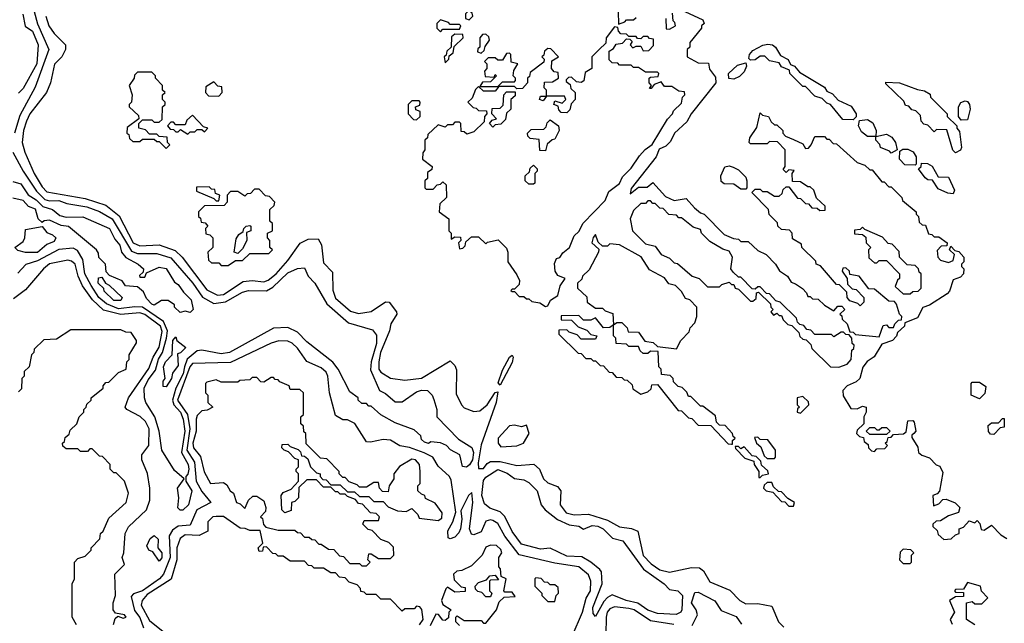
# Model space of a CAD drawing. Extents: x 2737310 to 2869991, y 870230 to 1012730.
# Tile 428 of 479: x 2812051 to 2816179, y 930929 to 933460. Entities that reach past the tile are written whole.
import ezdxf

# ---------------------------------------------------------------- set-up
doc = ezdxf.new("R2010")
doc.units = 0

msp = doc.modelspace()

# ---------------------------------------------------------------- linework, layer by layer
at = {"layer": '0CON02XD'}
for points in [[(2813935, 933460), (2813950, 933475), (2813948.3, 933488.3), (2813940, 933495), (2813941.7, 933508.3), (2813961.7, 933528.3), (2813975, 933530), (2813988.3, 933548.3), (2813965, 933547.5), (2813935, 933530), (2813875, 933526.7), (2813860, 933515), (2813885, 933510), (2813891.7, 933518.3), (2813905, 933520), (2813911.7, 933511.7), (2813928.3, 933508.3), (2813930, 933495), (2813920, 933485), (2813920, 933465), (2813935, 933460)], [(2812111.2, 933495), (2812125, 933442.5), (2812173.3, 933335), (2812115, 933177.5), (2812051.3, 933058.7), (2812029.2, 932985)], [(2812063.6, 933483.6), (2812073, 933433), (2812105, 933412.5), (2812128, 933355), (2812122, 933275), (2812065, 933172.5), (2812045, 933152.5)], [(2812160, 933475), (2812173.3, 933435), (2812195, 933402.5), (2812242.5, 933355), (2812243.3, 933335), (2812226.7, 933305), (2812196.4, 933273.6), (2812180, 933195), (2812162.5, 933155), (2812093.8, 933065), (2812078.8, 933035), (2812066.2, 932995), (2812061.2, 932945), (2812072.5, 932905), (2812112, 932815), (2812145, 932760), (2812165, 932738.8), (2812325, 932710), (2812412.3, 932682.3), (2812467.9, 932637.9), (2812526.7, 932525), (2812555, 932512), (2812636.1, 932516.1), (2812702.3, 932492.3), (2812731.2, 932465), (2812835, 932326.7), (2812880, 932305), (2812905, 932308), (2812987.7, 932362.3), (2813025, 932366.2), (2813075, 932361.2), (2813092.7, 932367.3), (2813126, 932395), (2813175, 932450), (2813227, 932523), (2813260.7, 932539.3), (2813301.7, 932541.7), (2813316.4, 932516.4), (2813325, 932440), (2813361.7, 932401.7), (2813363.6, 932326.4), (2813375, 932292.5), (2813437.7, 932237.7), (2813471.7, 932228.3), (2813525, 932236.7), (2813585, 932277.5), (2813600, 932275), (2813630, 932235), (2813632.5, 932225), (2813607.5, 932185), (2813601.2, 932155), (2813562.9, 932065), (2813556.2, 932025), (2813556.7, 931995), (2813565, 931982.5), (2813605, 931957.5), (2813665, 931948.8), (2813735, 931956.7), (2813855, 932030), (2813875, 932010), (2813881.7, 931991.7), (2813880.7, 931890.7), (2813902.5, 931845), (2813915, 931832.5), (2813955, 931817.5), (2813980.7, 931819.3), (2814011.2, 931845), (2814045, 931897.5), (2814055, 931900), (2814048, 931855), (2813985, 931677.5), (2813972.5, 931602.5), (2813975, 931577.5), (2813995, 931577.5), (2814010.7, 931599.3), (2814025, 931607.5), (2814065, 931607.5), (2814135, 931590), (2814206.4, 931596.4), (2814230, 931575), (2814247.5, 931535), (2814265, 931517.5), (2814305, 931502.5), (2814320, 931485), (2814317.5, 931425), (2814341.7, 931391.7), (2814375, 931383.8), (2814435, 931386), (2814515, 931362), (2814565, 931333.8), (2814616.1, 931326.1), (2814642.5, 931315), (2814665, 931212.5), (2814698.3, 931178.3), (2814735, 931153.3), (2814775, 931143.8), (2814867, 931163), (2814901.7, 931161.7), (2814918.3, 931148.3), (2814945, 931102.5), (2815028.3, 931068.3), (2815070, 931025), (2815095, 931010), (2815145, 931012.5), (2815205, 931000), (2815232.5, 930935), (2815255, 930912.5)], [(2814560, 933495), (2814561.7, 933441.7), (2814588.3, 933451.7), (2814595, 933460), (2814625, 933460), (2814635, 933470)], [(2814840, 933495), (2814915, 933460), (2814920, 933445), (2814910, 933435), (2814910, 933425), (2814860, 933365), (2814860, 933345), (2814850, 933335), (2814850, 933305), (2814895, 933280), (2814938.3, 933278.3), (2814943, 933253), (2814968.8, 933218.8), (2814970, 933195), (2814866.2, 933065), (2814847.5, 933032.5), (2814796.7, 932985), (2814780, 932950), (2814759.7, 932930.3), (2814732, 932918), (2814718.8, 932885), (2814615, 932752.5), (2814610, 932730), (2814645, 932757.5), (2814681.7, 932758.3), (2814705, 932777.5), (2814758.3, 932718.3), (2814795, 932702.5), (2814845, 932710), (2814880.7, 932670.7), (2814905, 932650), (2814920, 932645), (2815005, 932560), (2815043, 932543), (2815065, 932540), (2815075, 932530), (2815105, 932530), (2815145, 932492.5), (2815180, 932475), (2815220, 932435), (2815237, 932407), (2815270, 932385), (2815285, 932360), (2815303, 932353), (2815333, 932333), (2815350, 932315), (2815355, 932300), (2815365, 932300), (2815375, 932290), (2815398.3, 932288.3), (2815425, 932262.5), (2815465, 932240), (2815481.7, 932258.3), (2815498.3, 932258.3), (2815510, 932245), (2815490, 932225), (2815498.3, 932218.3), (2815500, 932205), (2815520, 932185), (2815531.7, 932151.7), (2815545, 932150), (2815555, 932140), (2815655, 932130), (2815671.7, 932178.3), (2815685, 932180), (2815695, 932170), (2815715, 932170), (2815720, 932185), (2815735, 932200), (2815748.3, 932201.7), (2815750, 932215), (2815740, 932225), (2815727.5, 932267.5), (2815718.3, 932278.3), (2815695, 932280), (2815635, 932330), (2815611.7, 932331.7), (2815570, 932385), (2815531.7, 932391.7), (2815530, 932405), (2815515, 932420), (2815501.7, 932418.3), (2815500, 932405), (2815520, 932375), (2815521.7, 932351.7), (2815541.7, 932331.7), (2815558.3, 932328.3), (2815590, 932295), (2815590, 932275), (2815575, 932260), (2815565, 932270), (2815531.7, 932281.7), (2815520, 932295), (2815518.3, 932318.3), (2815488.3, 932348.3), (2815475, 932350), (2815408.3, 932428.3), (2815390, 932435), (2815388.3, 932448.3), (2815330, 932505), (2815328.3, 932518.3), (2815291.7, 932541.7), (2815290, 932565), (2815278.3, 932578.3), (2815245, 932580), (2815230, 932595), (2815228.3, 932608.3), (2815193, 932643), (2815190, 932665), (2815120, 932735), (2815135, 932750), (2815155, 932750), (2815165, 932740), (2815185, 932740), (2815215, 932720), (2815235, 932720), (2815248.3, 932731.7), (2815251.7, 932748.3), (2815265, 932760), (2815275, 932760), (2815311.7, 932711.7), (2815325, 932710), (2815345, 932690), (2815358.3, 932688.3), (2815371.7, 932671.7), (2815395, 932670), (2815405, 932660), (2815428.3, 932661.7), (2815428.3, 932678.3), (2815391.7, 932711.7), (2815380, 932745), (2815365, 932760), (2815355, 932760), (2815325, 932780), (2815291.7, 932781.7), (2815290, 932815), (2815298.3, 932828.3), (2815275, 932830), (2815265, 932820), (2815251.7, 932831.7), (2815260, 932845), (2815260, 932915), (2815228.3, 932948.3), (2815195, 932950), (2815185, 932940), (2815115, 932940), (2815110, 932945), (2815112.5, 932965), (2815141.7, 933008.3), (2815155, 933070), (2815165, 933060), (2815190, 933055), (2815201.7, 933031.7), (2815215, 933020), (2815225, 933020), (2815250, 932995), (2815250, 932985), (2815261.7, 932971.7), (2815295, 932957.5), (2815335, 932940), (2815345, 932920), (2815358.3, 932921.7), (2815370, 932935), (2815385, 932970), (2815425, 932970), (2815435, 932960), (2815445, 932960), (2815461.7, 932941.7), (2815475, 932940), (2815561.7, 932861.7), (2815595, 932850), (2815615, 932830), (2815625, 932830), (2815665, 932780), (2815675, 932780), (2815695, 932760), (2815705, 932760), (2815750, 932715), (2815751.7, 932701.7), (2815810, 932655), (2815810, 932645), (2815820, 932635), (2815821.7, 932611.7), (2815835, 932600), (2815848.3, 932598.3), (2815861.7, 932561.7), (2815875, 932560), (2815885, 932550), (2815905, 932550), (2815940, 932525), (2815938.3, 932511.7), (2815915, 932510), (2815898.3, 932491.7), (2815900, 932465), (2815911.7, 932451.7), (2815945, 932442.5), (2815965, 932450), (2815970, 932475), (2815950, 932495), (2815955, 932510), (2815971.7, 932491.7), (2815988.3, 932488.3), (2816010, 932465), (2816010, 932445), (2816000, 932435), (2816000, 932425), (2816010, 932415), (2816007.5, 932395), (2815995, 932380), (2815965, 932370), (2815948.8, 932321.2), (2815939.3, 932310.7), (2815865, 932263.3), (2815837, 932253), (2815815, 932210), (2815761.7, 932188.3), (2815760, 932175), (2815731.7, 932148.3), (2815727, 932133), (2815710, 932115), (2815665, 932100), (2815633, 932047), (2815603.6, 932026.4), (2815586.4, 932003.6), (2815573.3, 931955), (2815558.3, 931941.7), (2815520, 931925), (2815502.5, 931905), (2815503, 931883), (2815535, 931830), (2815561.7, 931828.3), (2815585, 931840), (2815600, 931835), (2815600, 931815), (2815590, 931795), (2815590, 931765), (2815561.7, 931738.3), (2815560, 931725), (2815571.7, 931711.7), (2815588.3, 931708.3), (2815591.7, 931691.7), (2815608.3, 931678.3), (2815610, 931665), (2815621.7, 931651.7), (2815635, 931650), (2815645, 931660), (2815678.3, 931661.7), (2815690, 931675), (2815680, 931685), (2815688.3, 931691.7), (2815691.7, 931708.3), (2815705, 931710), (2815715, 931720), (2815757, 931723), (2815768.3, 931731.7), (2815775, 931777.5), (2815795, 931780), (2815801.7, 931771.7), (2815807.5, 931735), (2815800, 931725)], [(2814760, 933465), (2814761.7, 933421.7), (2814775, 933420), (2814800, 933435), (2814798.3, 933448.3), (2814790, 933455), (2814788.3, 933488.3)], [(2814255, 932257.5), (2814265, 932260), (2814276.1, 932283.9), (2814307, 932303), (2814316.4, 932343.6), (2814337.5, 932375), (2814307.5, 932387.5), (2814296, 932405), (2814292.5, 932437.5), (2814301.7, 932458.3), (2814315, 932462.5), (2814328, 932482), (2814355.6, 932504.4), (2814376.2, 932553.8), (2814395, 932572.5), (2814413.3, 932606.7), (2814505, 932702.5), (2814520.7, 932739.3), (2814565, 932773.3), (2814578.8, 932801.2), (2814615, 932837.5), (2814650, 932890), (2814673.6, 932916.4), (2814703, 932937), (2814766.4, 933043.6), (2814787.5, 933065), (2814791.7, 933078.3), (2814825, 933110), (2814830, 933135), (2814840, 933145), (2814838.3, 933158.3), (2814815, 933160), (2814785, 933180), (2814755, 933180), (2814740, 933200), (2814711.7, 933188.3), (2814698.3, 933171.7), (2814691.7, 933171.7), (2814700, 933185), (2814690, 933195), (2814690, 933215), (2814695, 933220), (2814728.3, 933221.7), (2814730, 933235), (2814725, 933240), (2814675, 933240), (2814645, 933260), (2814625, 933260), (2814615, 933270), (2814565, 933270), (2814558.3, 933278.3), (2814535, 933280), (2814521.7, 933291.7), (2814521.7, 933328.3), (2814540, 933340), (2814551.7, 933358.3), (2814578.3, 933361.7), (2814595, 933380), (2814608.3, 933378.3), (2814618.3, 933368.3), (2814610, 933355), (2814621.7, 933341.7), (2814635, 933350), (2814655, 933350), (2814665, 933330), (2814688.3, 933331.7), (2814708.3, 933351.7), (2814708.3, 933378.3), (2814691.7, 933381.7), (2814685, 933390), (2814665, 933390), (2814655, 933380), (2814641.7, 933381.7), (2814635, 933390), (2814605, 933390), (2814595, 933400), (2814571.7, 933401.7), (2814561.7, 933411.7), (2814558.3, 933428.3), (2814545, 933430), (2814510, 933385), (2814508.3, 933361.7), (2814480, 933335), (2814450, 933305), (2814450, 933255), (2814421.7, 933238.3), (2814416.4, 933203.6), (2814405, 933197.5), (2814385, 933200), (2814365, 933220), (2814351.7, 933218.3), (2814341.7, 933208.3), (2814341.7, 933201.7), (2814358.3, 933188.3), (2814361.7, 933171.7), (2814380, 933155), (2814380, 933125), (2814362.5, 933107.5), (2814357, 933083), (2814345, 933070), (2814321.7, 933071.7), (2814311.7, 933081.7), (2814308.3, 933098.3), (2814290, 933105), (2814295, 933120), (2814325, 933110), (2814340, 933125), (2814335, 933140), (2814260, 933140), (2814245, 933120), (2814230, 933125), (2814235, 933140), (2814260, 933140), (2814260, 933165), (2814250, 933175), (2814251.7, 933198.3), (2814285, 933200), (2814310, 933215), (2814308.3, 933238.3), (2814291.7, 933241.7), (2814280, 933255), (2814281.7, 933288.3), (2814310, 933305), (2814278.3, 933338.3), (2814265, 933340), (2814251.7, 933328.3), (2814248.3, 933311.7), (2814240, 933305), (2814250, 933295), (2814248.3, 933281.7), (2814191.7, 933238.3), (2814188.3, 933221.7), (2814180, 933215), (2814180, 933195), (2814158.3, 933171.7), (2814135, 933170), (2814125, 933180), (2814060, 933180), (2814045, 933160), (2813995, 933160), (2813975, 933180), (2813961.7, 933168.3), (2813948.3, 933131.7), (2813930, 933115), (2813951.7, 933091.7), (2813965, 933090), (2813975, 933080), (2814008.3, 933078.3), (2814010, 933065), (2814000, 933055), (2813998.3, 933031.7), (2813955, 932990), (2813925, 932980), (2813915, 932990), (2813901.7, 932991.7), (2813900, 933025), (2813895, 933030), (2813875, 933030), (2813865, 933020), (2813845, 933020), (2813835, 933010), (2813805, 933020), (2813761.7, 932978.3), (2813760, 932965), (2813750, 932955), (2813750, 932915), (2813741.7, 932901.7), (2813740, 932875), (2813780, 932845), (2813778.3, 932831.7), (2813760, 932820), (2813760, 932795), (2813750, 932785), (2813750, 932755), (2813755, 932750), (2813785, 932750), (2813801.7, 932768.3), (2813815, 932770), (2813825, 932780), (2813838.3, 932768.3), (2813840, 932715), (2813811.7, 932688.3), (2813810, 932655), (2813850, 932625), (2813850, 932575), (2813860, 932565), (2813860, 932540), (2813875, 932550), (2813898.3, 932548.3), (2813900, 932535), (2813890, 932525), (2813895, 932500), (2813908.3, 932501.7), (2813918.3, 932511.7), (2813921.7, 932528.3), (2813945, 932550), (2813975, 932550), (2814005, 932520), (2814012.5, 932527.5), (2814057.5, 932537.5), (2814091.7, 932501.7), (2814097.5, 932485), (2814097.5, 932445), (2814135, 932390), (2814146.4, 932366.4), (2814145, 932350), (2814125, 932330), (2814115, 932330), (2814110, 932325), (2814115, 932320), (2814125, 932320), (2814145, 932300), (2814165, 932300), (2814175, 932290), (2814185, 932290), (2814198.3, 932278.3), (2814232.3, 932272.3), (2814255, 932257.5)], [(2813815, 933410), (2813825, 933420), (2813895, 933420), (2813900, 933435), (2813895, 933440), (2813855, 933440), (2813848.3, 933448.3), (2813815, 933460), (2813800, 933445), (2813800, 933425), (2813815, 933410)], [(2813835, 933280), (2813850, 933295), (2813851.7, 933308.3), (2813868.3, 933321.7), (2813871.7, 933348.3), (2813910, 933385), (2813908.3, 933398.3), (2813875, 933400), (2813861.7, 933388.3), (2813860, 933345), (2813841.7, 933328.3), (2813838.3, 933311.7), (2813830, 933305), (2813835, 933280)], [(2813985, 933320), (2813998.3, 933331.7), (2814001.7, 933348.3), (2814020, 933375), (2814018.3, 933388.3), (2814005, 933400), (2813991.7, 933398.3), (2813980, 933385), (2813980, 933345), (2813971.7, 933338.3), (2813970, 933325), (2813985, 933320)], [(2815545, 933040), (2815501.7, 933041.7), (2815450, 933105), (2815435, 933110), (2815415, 933130), (2815385, 933140), (2815345, 933180), (2815335, 933180), (2815280, 933235), (2815278.3, 933248.3), (2815245, 933262.5), (2815235, 933280), (2815195, 933287.5), (2815175, 933307.5), (2815155, 933307.5), (2815135, 933292.5), (2815115, 933290), (2815108.3, 933298.3), (2815111.2, 933315), (2815125, 933331.2), (2815167, 933353), (2815188.3, 933358.3), (2815207.5, 933355), (2815220, 933345), (2815240.7, 933310.7), (2815273, 933293), (2815282.5, 933272.5), (2815300, 933265), (2815320, 933240), (2815425, 933177.5), (2815435, 933160), (2815459.3, 933149.3), (2815483, 933123), (2815537.7, 933097.7), (2815557.5, 933065), (2815557.5, 933052.5), (2815545, 933040)], [(2814055, 933180), (2814075, 933200), (2814125, 933200), (2814130, 933205), (2814130, 933215), (2814120, 933225), (2814122.5, 933247.5), (2814140, 933275), (2814111.7, 933281.7), (2814110, 933315), (2814105, 933320), (2814091.7, 933318.3), (2814075, 933290), (2814055, 933290), (2814045, 933300), (2814015, 933300), (2814000, 933285), (2814010, 933275), (2814010, 933255), (2814000, 933245), (2814001.7, 933221.7), (2814040, 933220), (2814045, 933230), (2814050, 933225), (2814025, 933200), (2813991.7, 933198.3), (2813980, 933180), (2814055, 933180)], [(2815045, 933211.2), (2815023.6, 933213.6), (2815023.3, 933235), (2815060.3, 933269.7), (2815095, 933280), (2815097.5, 933265), (2815088.8, 933241.2), (2815068.3, 933221.7), (2815045, 933211.2)], [(2812665, 932920), (2812680, 932935), (2812670, 932945), (2812668.3, 932968.3), (2812635, 932970), (2812625, 932980), (2812595, 932980), (2812578.3, 932998.3), (2812550, 933005), (2812550, 933025), (2812565, 933040), (2812605, 933040), (2812615, 933030), (2812635, 933030), (2812648.3, 933041.7), (2812650, 933095), (2812660, 933105), (2812660, 933115), (2812650, 933125), (2812650, 933145), (2812660, 933155), (2812650, 933165), (2812650, 933185), (2812620, 933215), (2812620, 933225), (2812605, 933240), (2812545, 933240), (2812531.7, 933228.3), (2812530, 933215), (2812510, 933185), (2812522.5, 933145), (2812520, 933115), (2812510, 933105), (2812510, 933095), (2812548.3, 933058.3), (2812550, 933045), (2812501.7, 933008.3), (2812500, 932985), (2812508.3, 932978.3), (2812511.7, 932961.7), (2812525, 932950), (2812555, 932950), (2812565, 932960), (2812615, 932960), (2812625, 932950), (2812635, 932950), (2812665, 932920)], [(2812885, 933140), (2812900, 933155), (2812898.3, 933178.3), (2812881.7, 933181.7), (2812865, 933200), (2812831.7, 933178.3), (2812830, 933155), (2812841.7, 933141.7), (2812885, 933140)], [(2815975, 932902.5), (2815963, 932913), (2815938.3, 932998.3), (2815895, 933000), (2815885, 932990), (2815858.3, 933018.3), (2815841.7, 933021.7), (2815830, 933035), (2815828.3, 933058.3), (2815808.3, 933078.3), (2815791.7, 933081.7), (2815778.3, 933098.3), (2815765, 933100), (2815758.3, 933118.3), (2815681.7, 933191.7), (2815681.7, 933198.3), (2815740, 933195), (2815815, 933167.5), (2815845, 933162.5), (2815868.3, 933148.3), (2815870, 933135), (2815940, 933065), (2815940, 933055), (2815980, 933015), (2815980, 933005), (2815991.7, 932991.7), (2816000, 932925), (2815995, 932912.5), (2815975, 932902.5)], [(2814035, 933010), (2814020, 933025), (2814031.7, 933038.3), (2814050, 933045), (2814030, 933065), (2814031.7, 933088.3), (2814065, 933090), (2814078.3, 933101.7), (2814080, 933145), (2814091.7, 933158.3), (2814128.3, 933158.3), (2814128.3, 933141.7), (2814110, 933125), (2814110, 933085), (2814091.7, 933068.3), (2814088.3, 933041.7), (2814068.3, 933021.7), (2814045, 933020), (2814035, 933010)], [(2813715, 933040), (2813730, 933055), (2813730, 933075), (2813711.7, 933081.7), (2813710, 933095), (2813728.3, 933101.7), (2813730, 933115), (2813725, 933120), (2813695, 933120), (2813680, 933105), (2813680, 933065), (2813701.7, 933041.7), (2813715, 933040)], [(2815998.3, 933038.3), (2815987.5, 933055), (2815987.5, 933095), (2815997, 933113), (2816015, 933120), (2816025, 933117.5), (2816033.3, 933105), (2816036.7, 933085), (2816025, 933040), (2815998.3, 933038.3)], [(2812755, 932980), (2812765, 932990), (2812785, 932990), (2812795, 933000), (2812815, 933000), (2812825, 932990), (2812840, 933005), (2812821.7, 933011.7), (2812775, 933060), (2812751.7, 933038.3), (2812745, 933020), (2812705, 933020), (2812695, 933030), (2812685, 933030), (2812670, 933015), (2812681.7, 933001.7), (2812695, 933000), (2812705, 932990), (2812715, 932990), (2812725, 933000), (2812755, 932980)], [(2814255, 932910), (2814231.7, 932911.7), (2814228.3, 932958.3), (2814191.7, 932961.7), (2814181.7, 932971.7), (2814180, 932985), (2814195, 933000), (2814248.3, 933001.7), (2814258.3, 933011.7), (2814261.7, 933028.3), (2814275, 933040), (2814310, 933015), (2814312.5, 932995), (2814295, 932960), (2814283, 932957), (2814261.7, 932938.3), (2814255, 932910)], [(2815705, 932900), (2815698.3, 932908.3), (2815660, 932925), (2815657, 932937), (2815640, 932955), (2815640, 932970), (2815605, 932970), (2815580.7, 932990.7), (2815567.5, 933015), (2815572.5, 933037.5), (2815605, 933041.2), (2815627.7, 933027.7), (2815642.5, 932995), (2815640, 932970), (2815685, 932980), (2815707.7, 932967.7), (2815722.5, 932945), (2815730, 932915), (2815705, 932900)], [(2812022, 932905), (2812064.5, 932824.5), (2812121.7, 932741.7), (2812156.6, 932706.6), (2812175, 932700), (2812215, 932701.4), (2812248.8, 932688.8), (2812332.5, 932675), (2812385, 932655.8), (2812438.8, 932625), (2812519.1, 932489.1), (2812545, 932479.2), (2812625, 932479.2), (2812685, 932462), (2812776, 932355), (2812816.8, 932296.8), (2812865, 932270), (2812913, 932277), (2812985, 932318), (2813010, 932325), (2813085, 932323.8), (2813111.7, 932338.3), (2813175, 932398.8), (2813215, 932417.5), (2813245, 932420), (2813260, 932385), (2813287.5, 932355), (2813338.3, 932268.3), (2813429.3, 932189.3), (2813529.3, 932159.3), (2813547, 932137), (2813547.3, 932102.7), (2813524.2, 932025.8), (2813522.1, 931992.1), (2813560, 931905), (2813585, 931892.5), (2813625, 931857.5), (2813655, 931857.5), (2813715, 931900), (2813735, 931906.7), (2813760, 931905), (2813780, 931885), (2813787, 931867), (2813800, 931825), (2813800, 931795), (2813890.7, 931700.7), (2813946.7, 931666.7), (2813953.8, 931645), (2813948.6, 931615), (2813936.8, 931593.2), (2813923.8, 931583.8), (2813906.7, 931586.7), (2813895.9, 931635.9), (2813857, 931657), (2813840, 931675), (2813815, 931686.2), (2813775, 931690), (2813765, 931682.5), (2813748.3, 931688.3), (2813735, 931700), (2813732.5, 931715), (2813705, 931740), (2813625, 931770), (2813565, 931802.5), (2813525, 931840), (2813515, 931840), (2813505, 931850), (2813485, 931850), (2813470, 931865), (2813470, 931875), (2813435, 931900), (2813386.7, 931995), (2813363.9, 932023.9), (2813255, 932110), (2813215, 932150), (2813175, 932168.8), (2813115, 932166.7), (2812930, 932065), (2812895, 932058.8), (2812815, 932073.8), (2812795, 932071.2), (2812753.1, 932036.9), (2812741.8, 932005), (2812735.5, 931975), (2812705.6, 931915), (2812691.5, 931865), (2812696.9, 931845), (2812724.4, 931815), (2812736.7, 931785), (2812742.9, 931735), (2812729.4, 931645), (2812757.5, 931595), (2812760, 931575), (2812755.8, 931554.2), (2812747.5, 931545), (2812747.5, 931525), (2812772.5, 931485), (2812758.8, 931425), (2812735, 931403.3), (2812723, 931403)], [(2815805, 932850), (2815761.7, 932851.7), (2815740, 932875), (2815741.7, 932908.3), (2815753, 932917), (2815775, 932917.5), (2815796.4, 932906.4), (2815810, 932885), (2815810, 932855), (2815805, 932850)], [(2814205, 932770), (2814185, 932770), (2814170, 932785), (2814170, 932805), (2814188.3, 932821.7), (2814191.7, 932838.3), (2814205, 932850), (2814220, 932835), (2814220, 932825), (2814210, 932815), (2814210, 932775), (2814205, 932770)], [(2815095, 932750), (2815075, 932750), (2815045, 932770), (2815005, 932772.5), (2814991.7, 932781.7), (2814990, 932805), (2815007, 932843), (2815025, 932847.5), (2815041.7, 932841.7), (2815065, 932830), (2815095, 932800), (2815100, 932785), (2815100, 932755), (2815095, 932750)], [(2815965, 932730), (2815943, 932733), (2815901.7, 932751.7), (2815877.5, 932787.5), (2815858.3, 932788.3), (2815847, 932797), (2815820, 932835), (2815830, 932845), (2815831.7, 932858.3), (2815857, 932857), (2815876.4, 932846.4), (2815901.7, 932801.7), (2815945, 932800), (2815970, 932745), (2815965, 932730)], [(2812021.7, 932781.7), (2812055, 932772.5), (2812086.2, 932726.2), (2812120, 932705), (2812147.5, 932677.5), (2812187.5, 932665), (2812219.3, 932639.3), (2812245, 932632.5), (2812315, 932633.3), (2812427.5, 932585), (2812449.3, 932539.3), (2812470, 932515), (2812477.5, 932485), (2812495, 932462.5), (2812547.5, 932435), (2812570, 932415), (2812568.3, 932401.7), (2812553, 932387), (2812555, 932380), (2812575, 932380), (2812581.7, 932398.3), (2812635, 932422.5), (2812665, 932417.5), (2812700, 932360), (2812715, 932350), (2812737, 932317), (2812770, 932285), (2812777.5, 932245), (2812765, 932232.5)], [(2812885, 932700), (2812890, 932725), (2812871.7, 932731.7), (2812868.3, 932748.3), (2812855, 932750), (2812845, 932760), (2812791.7, 932758.3), (2812791.7, 932741.7), (2812865, 932710), (2812875, 932700), (2812885, 932700)], [(2812925, 932430), (2812955, 932450), (2812985, 932450), (2813015, 932480), (2813095, 932480), (2813110, 932495), (2813100, 932505), (2813100, 932535), (2813090, 932545), (2813090, 932565), (2813110, 932575), (2813110, 932605), (2813100, 932615), (2813100, 932665), (2813118.3, 932681.7), (2813120, 932695), (2813098.3, 932718.3), (2813081.7, 932721.7), (2813055, 932750), (2813035, 932750), (2813018.3, 932731.7), (2813005, 932730), (2812995, 932720), (2812965, 932740), (2812935, 932740), (2812920, 932725), (2812920, 932695), (2812908.3, 932681.7), (2812825, 932680), (2812800, 932655), (2812800, 932635), (2812808.3, 932628.3), (2812811.7, 932611.7), (2812828.3, 932608.3), (2812840, 932595), (2812830, 932585), (2812831.7, 932561.7), (2812848.3, 932558.3), (2812860, 932545), (2812860, 932505), (2812840, 932485), (2812841.7, 932451.7), (2812855, 932440), (2812885, 932440), (2812895, 932430), (2812925, 932430)], [(2812765, 932232.5), (2812745, 932237.5), (2812723, 932233), (2812700, 932255), (2812700, 932265), (2812673, 932283), (2812645, 932282.5), (2812615, 932262.5), (2812605, 932266.7), (2812581.7, 932291.7), (2812569.3, 932319.3), (2812545, 932340), (2812493.8, 932343.8), (2812480, 932365), (2812427, 932387), (2812413, 932403), (2812410, 932435), (2812383, 932463), (2812381.7, 932481.7), (2812372.5, 932495), (2812255, 932593.3), (2812225, 932596.7), (2812175, 932620), (2812153, 932617), (2812145, 932610), (2812127.5, 932625), (2812116.4, 932666.4), (2812087.5, 932677.5), (2812065, 932702.5), (2812021.7, 932711.7)], [(2815485, 932002.5), (2815520, 932015), (2815537.5, 932035), (2815540, 932075), (2815548.3, 932081.7), (2815550, 932095), (2815541.7, 932101.7), (2815540, 932125), (2815528.3, 932138.3), (2815515, 932140), (2815505, 932150), (2815495, 932150), (2815465, 932130), (2815455, 932140), (2815385, 932140), (2815368.3, 932158.3), (2815351.7, 932161.7), (2815338.3, 932178.3), (2815321.7, 932181.7), (2815311.7, 932191.7), (2815308.3, 932208.3), (2815240, 932275), (2815221.7, 932281.7), (2815195, 932310), (2815181.7, 932311.7), (2815155, 932340), (2815145, 932340), (2815135, 932330), (2815121.7, 932331.7), (2815075, 932380), (2815065, 932380), (2815041.7, 932401.7), (2815032.5, 932415), (2815040, 932465), (2815025, 932490), (2814998.3, 932498.3), (2814945, 932530), (2814910, 932565), (2814905, 932580), (2814875, 932590), (2814825, 932630), (2814815, 932630), (2814805, 932640), (2814773, 932643), (2814748.3, 932668.3), (2814735, 932670), (2814715, 932690), (2814705, 932690), (2814695, 932700), (2814685, 932700), (2814675, 932690), (2814655, 932690), (2814625, 932660), (2814610, 932625), (2814620, 932575), (2814675, 932520), (2814715, 932510), (2814740, 932475), (2814775, 932460), (2814795, 932440), (2814808.3, 932438.3), (2814870, 932385), (2814900, 932375), (2814935, 932340), (2814985, 932340), (2814995, 932350), (2815025, 932360), (2815035, 932350), (2815045, 932350), (2815050, 932335), (2815065, 932330), (2815115, 932280), (2815125, 932280), (2815138.3, 932291.7), (2815140, 932315), (2815148.3, 932318.3), (2815198.3, 932268.3), (2815200, 932255), (2815210, 932245), (2815200, 932235), (2815211.7, 932221.7), (2815225, 932230), (2815235, 932220), (2815245, 932220), (2815251.7, 932201.7), (2815271.7, 932181.7), (2815288.3, 932178.3), (2815318.3, 932148.3), (2815321.7, 932131.7), (2815335, 932120), (2815348.3, 932118.3), (2815368.3, 932098.3), (2815371.7, 932081.7), (2815450, 932005), (2815485, 932002.5)], [(2812965, 932480), (2812950, 932485), (2812958.3, 932541.7), (2812970, 932560), (2812988.3, 932571.7), (2812990, 932585), (2813000, 932595), (2813015, 932597.5), (2813020, 932595), (2813020, 932575), (2813001.7, 932568.3), (2813002.5, 932535), (2812985, 932500), (2812965, 932480)], [(2812125, 932483.8), (2812075, 932483.8), (2812043, 932493), (2812030, 932505), (2812065, 932530), (2812072.5, 932545), (2812075, 932580), (2812145, 932592.5), (2812165, 932567.5), (2812188.3, 932558.3), (2812202.5, 932545), (2812195, 932530), (2812165, 932517.5), (2812125, 932483.8)], [(2814805, 932080), (2814822.5, 932115), (2814858.3, 932151.7), (2814861.7, 932168.3), (2814881.7, 932188.3), (2814890, 932215), (2814890, 932255), (2814860, 932285), (2814841.7, 932291.7), (2814825, 932320), (2814800, 932345), (2814773, 932353), (2814755, 932377.5), (2814691.7, 932411.7), (2814656, 932466), (2814565, 932516.7), (2814525, 932520), (2814515, 932510), (2814495, 932510), (2814476.7, 932526.7), (2814465, 932560), (2814455, 932547.5), (2814450, 932525), (2814478.3, 932498.3), (2814477.5, 932485), (2814438.3, 932411.7), (2814410, 932385), (2814408.3, 932371.7), (2814390, 932355), (2814390, 932335), (2814428.3, 932298.3), (2814430, 932275), (2814465, 932250), (2814495, 932250), (2814505, 932240), (2814538.3, 932228.3), (2814540, 932180), (2814555, 932190), (2814575, 932190), (2814598.3, 932168.3), (2814601.7, 932151.7), (2814645, 932150), (2814672.5, 932112.5), (2814707, 932107), (2814725, 932090), (2814805, 932080)], [(2815785, 932310), (2815795, 932320), (2815818.3, 932321.7), (2815830, 932335), (2815830, 932395), (2815821.7, 932401.7), (2815820, 932415), (2815805, 932430), (2815771.7, 932431.7), (2815740, 932465), (2815738.3, 932488.3), (2815708.3, 932518.3), (2815691.7, 932521.7), (2815668.3, 932548.3), (2815595, 932580), (2815585, 932590), (2815575, 932580), (2815551.7, 932578.3), (2815551.7, 932561.7), (2815585, 932560), (2815598.3, 932548.3), (2815600, 932525), (2815620, 932505), (2815610, 932495), (2815611.7, 932461.7), (2815635, 932440), (2815645, 932440), (2815655, 932450), (2815685, 932450), (2815740, 932395), (2815740, 932375), (2815731.7, 932368.3), (2815721.7, 932341.7), (2815755, 932310), (2815785, 932310)], [(2812723, 931403), (2812713.6, 931413.6), (2812717.5, 931455), (2812712.5, 931495), (2812740, 931535), (2812699.7, 931569.7), (2812646.2, 931655), (2812635.8, 931735), (2812617.5, 931795), (2812579.2, 931855), (2812574.2, 931875), (2812573.1, 931915), (2812589.8, 931950.2), (2812619.4, 931990.6), (2812633, 932037), (2812650, 932065), (2812665.6, 932125), (2812670, 932155), (2812654.3, 932195), (2812565, 932254.4), (2812533.4, 932256.6), (2812465, 932247.5), (2812415, 932268.6), (2812382.9, 932295), (2812350, 932345), (2812324.3, 932395), (2812316, 932455), (2812292.7, 932492.7), (2812275, 932502), (2812215, 932496), (2812125, 932449.2), (2812076.4, 932433.6), (2812043, 932397)], [(2812443.9, 930923.9), (2812451.2, 930948.8), (2812461.7, 930958.3), (2812485, 930950), (2812497.5, 930955), (2812490, 930965), (2812451.7, 930971.7), (2812442.5, 930985), (2812442.5, 931015), (2812452.5, 931045), (2812450, 931135), (2812490, 931175), (2812480, 931205), (2812487.5, 931225), (2812492.5, 931305), (2812507, 931333), (2812582.5, 931405), (2812596.7, 931445), (2812596.7, 931495), (2812586.4, 931556.4), (2812562.5, 931615), (2812562.5, 931635), (2812592.5, 931675), (2812593.3, 931745), (2812577.5, 931775), (2812556.4, 931796.4), (2812500, 931825), (2812492.5, 931835), (2812507.5, 931875), (2812592.7, 931997.3), (2812610, 932045), (2812635, 932087.5), (2812647.6, 932152.4), (2812640.8, 932175), (2812575, 932224), (2812555, 932230.8), (2812474.2, 932224.2), (2812402.7, 932242.7), (2812355.6, 932285.6), (2812314.2, 932344.2), (2812296, 932385), (2812283.3, 932435), (2812268.3, 932448.3), (2812252.5, 932452.5), (2812175, 932436.2), (2812150, 932415), (2812075, 932327.5), (2812025, 932290)], [(2812475, 932282.5), (2812445, 932283.3), (2812405, 932322.5), (2812403, 932333), (2812380, 932355), (2812381.7, 932378.3), (2812395, 932380), (2812410, 932355), (2812426.4, 932346.4), (2812480, 932295), (2812475, 932282.5)], [(2815040, 931680), (2815040, 931695), (2815050, 931705), (2815041.7, 931711.7), (2815040, 931725), (2815008.3, 931758.3), (2814985, 931760), (2814971.7, 931771.7), (2814968.3, 931798.3), (2814915, 931840), (2814905, 931840), (2814865, 931880), (2814855, 931880), (2814848.3, 931898.3), (2814828.3, 931918.3), (2814811.7, 931921.7), (2814791.7, 931941.7), (2814790, 931955), (2814778.3, 931968.3), (2814741.7, 931971.7), (2814740, 931995), (2814730, 932005), (2814728.3, 932068.3), (2814695, 932070), (2814685, 932060), (2814665, 932060), (2814651.7, 932071.7), (2814645, 932090), (2814605, 932090), (2814595, 932100), (2814551.7, 932101.7), (2814550, 932125), (2814540, 932135), (2814540, 932180), (2814525, 932170), (2814498.3, 932168.3), (2814465, 932210), (2814445, 932200), (2814415, 932200), (2814395, 932220), (2814321.7, 932218.3), (2814321.7, 932201.7), (2814365, 932200), (2814391.7, 932171.7), (2814428.3, 932158.3), (2814445, 932140), (2814470, 932135), (2814465, 932120), (2814405, 932120), (2814388.3, 932138.3), (2814355, 932150), (2814345, 932160), (2814311.7, 932158.3), (2814311.7, 932141.7), (2814391.7, 932061.7), (2814405, 932060), (2814425, 932040), (2814445, 932040), (2814455, 932030), (2814465, 932030), (2814485, 932010), (2814498.3, 932008.3), (2814521.7, 931981.7), (2814535, 931980), (2814551.7, 931961.7), (2814575, 931960), (2814585, 931950), (2814598.3, 931948.3), (2814618.3, 931928.3), (2814621.7, 931911.7), (2814655, 931890), (2814685, 931900), (2814698.3, 931911.7), (2814701.7, 931928.3), (2814725, 931930), (2814811.7, 931821.7), (2814825, 931820), (2814855, 931790), (2814868.3, 931788.3), (2814895, 931760), (2814948.3, 931758.3), (2815021.7, 931681.7), (2815035, 931680), (2815040, 931680)], [(2812288.3, 930921.7), (2812270, 930955), (2812270, 931095), (2812280, 931115), (2812280, 931185), (2812295, 931200), (2812325, 931210), (2812350, 931235), (2812350, 931245), (2812387, 931283), (2812390, 931305), (2812400, 931315), (2812425, 931370), (2812497.5, 931435), (2812507.5, 931475), (2812490, 931525), (2812455, 931560), (2812445, 931560), (2812430, 931575), (2812430, 931595), (2812398.3, 931628.3), (2812385, 931630), (2812355, 931660), (2812345, 931660), (2812335, 931650), (2812305, 931650), (2812295, 931660), (2812245, 931660), (2812231.7, 931671.7), (2812230, 931685), (2812238.3, 931691.7), (2812241.7, 931708.3), (2812258.3, 931721.7), (2812261.7, 931738.3), (2812290, 931765), (2812300, 931795), (2812320, 931815), (2812320, 931825), (2812330, 931835), (2812331.7, 931848.3), (2812350, 931865), (2812350, 931875), (2812400, 931915), (2812400, 931925), (2812411.7, 931938.3), (2812425, 931940), (2812465, 931980), (2812497.5, 931995), (2812500, 932025), (2812510, 932035), (2812510, 932055), (2812540, 932105), (2812540, 932115), (2812518.3, 932148.3), (2812495, 932150), (2812475, 932160), (2812265, 932160), (2812205, 932120), (2812151.7, 932118.3), (2812111.7, 932078.3), (2812110, 932065), (2812100, 932055), (2812090, 932005), (2812070, 931985), (2812070, 931965), (2812060, 931955), (2812058.3, 931911.7), (2812045, 931900)], [(2814367.5, 930875), (2814411.2, 930975), (2814426, 931034), (2814443.8, 931065), (2814446, 931105), (2814435, 931132.5), (2814395, 931166.2), (2814295, 931181.2), (2814145, 931216.2), (2814084.2, 931294.2), (2814055, 931346.7), (2814035, 931360), (2814025, 931363.3), (2814005, 931357.5), (2813985, 931312.5), (2813955, 931300), (2813945, 931302.5), (2813936.7, 931325), (2813951.2, 931435), (2813947, 931477), (2813932.5, 931465), (2813900, 931400), (2813904, 931365), (2813899.2, 931325), (2813891.3, 931308.7), (2813875, 931290), (2813855, 931282.5), (2813846.7, 931286.7), (2813846.4, 931316.4), (2813867.5, 931355), (2813880, 931395), (2813859.3, 931529.3), (2813852.5, 931545), (2813805, 931587.5), (2813783.3, 931625), (2813746.4, 931643.6), (2813685, 931666.2), (2813645, 931672.5), (2813605, 931697.5), (2813575, 931700), (2813521.7, 931688.3), (2813505, 931690), (2813456.4, 931766.4), (2813425, 931782.5), (2813405, 931782.5), (2813375, 931800), (2813350, 931895), (2813343.3, 931965), (2813335, 931982.5), (2813315, 932000), (2813255, 932026.7), (2813215, 932082.5), (2813193.6, 932103.6), (2813175, 932112.5), (2813137, 932113), (2813105, 932103.3), (2812935, 932022), (2812775, 932018.8), (2812764.3, 932005), (2812712.2, 931865), (2812754.5, 931804.5), (2812763.5, 931745), (2812751.1, 931655), (2812784.3, 931605), (2812790, 931525), (2812815, 931481.2), (2812852.5, 931435), (2812793.3, 931405), (2812765, 931340), (2812715, 931336), (2812690.8, 931319.2), (2812678, 931295), (2812681.9, 931205), (2812654, 931135), (2812636.2, 931115), (2812565, 931064.3), (2812528.3, 931051.7), (2812518.3, 931041.7), (2812532.7, 930982.7), (2812555, 930953.3), (2812570, 930910)], [(2812665, 931920), (2812652.5, 931922.5), (2812652.5, 931945), (2812660, 931955), (2812653.8, 932005), (2812662.5, 932025), (2812690, 932055), (2812693.3, 932115), (2812705, 932130), (2812710, 932115), (2812747.5, 932085), (2812725, 932062.5), (2812711.7, 932058.3), (2812715, 932010), (2812691.7, 931978.3), (2812687.5, 931955), (2812665, 931920)], [(2814065, 931927.5), (2814057.5, 931937.5), (2814075, 931990), (2814104.5, 932045.5), (2814115, 932053.3), (2814120, 932045), (2814115, 932022.5), (2814065, 931927.5)], [(2813505, 931170), (2813520, 931185), (2813510, 931195), (2813515, 931220), (2813525, 931220), (2813555, 931200), (2813605, 931200), (2813620, 931215), (2813618.3, 931248.3), (2813598.3, 931268.3), (2813565, 931280), (2813528.3, 931318.3), (2813511.7, 931321.7), (2813490, 931345), (2813495, 931360), (2813555, 931360), (2813560, 931375), (2813545, 931390), (2813521.7, 931391.7), (2813488.3, 931428.3), (2813471.7, 931431.7), (2813458.3, 931448.3), (2813425, 931460), (2813415, 931470), (2813395, 931470), (2813385, 931480), (2813375, 931480), (2813355, 931500), (2813325, 931500), (2813295, 931530), (2813255, 931530), (2813221.7, 931498.3), (2813220, 931455), (2813205, 931440), (2813190, 931435), (2813188.3, 931401.7), (2813161.7, 931391.7), (2813150, 931405), (2813147.5, 931465), (2813155, 931476.7), (2813189.3, 931490.7), (2813220, 931525), (2813220, 931555), (2813210, 931565), (2813210, 931575), (2813220, 931585), (2813220, 931615), (2813205, 931620), (2813178.3, 931648.3), (2813160, 931655), (2813150, 931665), (2813151.7, 931678.3), (2813175, 931680), (2813185, 931670), (2813218.3, 931658.3), (2813228.3, 931648.3), (2813231.7, 931631.7), (2813245, 931630), (2813258.3, 931618.3), (2813270, 931585), (2813295, 931560), (2813310, 931555), (2813310, 931545), (2813321.7, 931531.7), (2813335, 931530), (2813355, 931510), (2813395, 931510), (2813425, 931480), (2813455, 931480), (2813475, 931460), (2813515, 931460), (2813535, 931440), (2813575, 931440), (2813595, 931417.5), (2813635, 931400), (2813671.7, 931398.3), (2813695, 931410), (2813720, 931385), (2813725, 931370), (2813805, 931360), (2813820.7, 931369.3), (2813821.7, 931391.7), (2813793, 931433), (2813751.7, 931451.7), (2813750, 931465), (2813735, 931470), (2813720, 931485), (2813720, 931505), (2813730, 931515), (2813730, 931565), (2813727.5, 931595), (2813710, 931615), (2813695, 931617.5), (2813643.6, 931586.4), (2813620, 931555), (2813620, 931535), (2813600, 931505), (2813595, 931480), (2813571.7, 931481.7), (2813560, 931495), (2813555, 931520), (2813535, 931520), (2813505, 931500), (2813475, 931500), (2813465, 931510), (2813431.7, 931521.7), (2813415, 931540), (2813405, 931540), (2813390, 931555), (2813390, 931565), (2813338.3, 931618.3), (2813311.7, 931621.7), (2813251.7, 931681.7), (2813250, 931725), (2813241.7, 931731.7), (2813240, 931755), (2813230, 931765), (2813230, 931795), (2813240, 931805), (2813240, 931895), (2813225, 931910), (2813185, 931910), (2813180, 931925), (2813141.7, 931941.7), (2813135, 931950), (2813121.7, 931951.7), (2813115, 931960), (2813105, 931960), (2813075, 931940), (2813061.7, 931941.7), (2813045, 931960), (2813025, 931960), (2813015, 931950), (2812973, 931947), (2812965, 931940), (2812895, 931940), (2812875, 931950), (2812835, 931940), (2812830, 931935), (2812830, 931895), (2812840, 931885), (2812840, 931855), (2812860, 931835), (2812837, 931823), (2812815, 931820), (2812795, 931800), (2812790, 931785), (2812791.2, 931735), (2812776.2, 931685), (2812780, 931665), (2812808.8, 931628.8), (2812824.2, 931564.2), (2812850, 931515), (2812905, 931520), (2812919.3, 931509.3), (2812932.5, 931485), (2812947.5, 931475), (2812960, 931435), (2812975, 931430), (2812995, 931410), (2813010, 931445), (2813028.3, 931461.7), (2813045, 931462.5), (2813075, 931442.5), (2813083.3, 931415), (2813081.7, 931398.3), (2813060, 931375), (2813068.3, 931368.3), (2813072.5, 931342.5), (2813082.5, 931332.5), (2813135, 931320), (2813205, 931320), (2813215, 931310), (2813228.3, 931308.3), (2813245, 931290), (2813265, 931290), (2813275, 931280), (2813288.3, 931278.3), (2813305, 931260), (2813315, 931260), (2813345, 931240), (2813368.3, 931238.3), (2813391.7, 931211.7), (2813408.3, 931208.3), (2813435, 931180), (2813475, 931180), (2813485, 931170), (2813505, 931170)], [(2816075, 931870), (2816040, 931885), (2816040, 931935), (2816045, 931940), (2816075, 931940), (2816101.7, 931921.7), (2816097, 931893), (2816075, 931870)], [(2815325, 931810), (2815360, 931845), (2815358.3, 931858.3), (2815335, 931880), (2815310, 931875), (2815310, 931845), (2815320, 931835), (2815311.7, 931828.3), (2815310, 931815), (2815325, 931810)], [(2816135, 931720), (2816121.7, 931721.7), (2816113, 931733), (2816111.7, 931758.3), (2816125, 931770), (2816155, 931770), (2816171.7, 931788.3), (2816178.3, 931788.3), (2816178.3, 931751.7), (2816161.7, 931748.3), (2816135, 931720)], [(2814068.3, 931668.3), (2814135, 931673.3), (2814162.5, 931685), (2814187.5, 931725), (2814175, 931760), (2814155, 931752.5), (2814125, 931760), (2814105, 931756.7), (2814056.7, 931705), (2814057.5, 931685), (2814068.3, 931668.3)], [(2815685, 931720), (2815615, 931720), (2815600, 931735), (2815615, 931750), (2815635, 931750), (2815645, 931740), (2815655, 931740), (2815665, 931750), (2815685, 931750), (2815700, 931735), (2815685, 931720)], [(2815215, 931620), (2815220, 931625), (2815220, 931655), (2815188.3, 931698.3), (2815155, 931700), (2815145, 931710), (2815131.7, 931708.3), (2815140, 931685), (2815158.3, 931668.3), (2815171.7, 931631.7), (2815185, 931620), (2815215, 931620)], [(2815800, 931725), (2815791.7, 931718.3), (2815791.7, 931708.3), (2815817, 931667), (2815820, 931645), (2815833.3, 931633.3), (2815865, 931622.5), (2815893.6, 931593.6), (2815908.3, 931588.3), (2815921.7, 931561.7), (2815907, 931483), (2815898.3, 931471.7), (2815880, 931465), (2815881.7, 931421.7), (2815905, 931430), (2815921.7, 931448.3), (2815935, 931450), (2815973.6, 931433.6), (2815992.5, 931415), (2815987, 931393), (2815945, 931380), (2815911.7, 931358.3), (2815893, 931357), (2815880, 931345), (2815880, 931335), (2815898.3, 931318.3), (2815901.7, 931301.7), (2815925, 931280), (2815957, 931283), (2815975, 931300), (2815990, 931305), (2815990, 931325), (2816008.3, 931331.7), (2816031.7, 931358.3), (2816055, 931350), (2816065, 931360), (2816077, 931347), (2816081.7, 931321.7), (2816095, 931320), (2816125, 931340), (2816165, 931300), (2816190, 931285)], [(2815155, 931540), (2815165, 931550), (2815190, 931555), (2815188.3, 931568.3), (2815161.7, 931591.7), (2815158.3, 931608.3), (2815138.3, 931628.3), (2815121.7, 931631.7), (2815088.3, 931668.3), (2815075, 931660), (2815065, 931670), (2815050, 931670), (2815051.7, 931661.7), (2815091.7, 931621.7), (2815128.3, 931608.3), (2815130, 931595), (2815150, 931565), (2815150, 931540), (2815155, 931540)], [(2814465, 930957.5), (2814455, 930970), (2814454, 930995), (2814492.5, 931095), (2814490, 931145), (2814482.5, 931155), (2814445.8, 931185.8), (2814407.3, 931207.3), (2814345, 931210.8), (2814275, 931243.3), (2814235, 931240), (2814155, 931261.2), (2814115, 931313.3), (2814085, 931376.7), (2814065, 931396.7), (2814022.3, 931412.3), (2813999.3, 931429.3), (2813988.8, 931465), (2813995, 931527.5), (2814005, 931541.2), (2814055, 931573.3), (2814095, 931558.8), (2814125, 931536.2), (2814165, 931531.2), (2814185, 931520), (2814220, 931485), (2814237.5, 931425), (2814253.3, 931405), (2814305, 931364), (2814355, 931342), (2814395, 931336.2), (2814415, 931323.3), (2814451.7, 931338.3), (2814475, 931336.2), (2814497.5, 931325), (2814536.4, 931286.4), (2814580, 931275), (2814665.6, 931155.6), (2814752.5, 931095), (2814775, 931070), (2814810, 931065), (2814830, 931045), (2814827.5, 930985), (2814822.5, 930975), (2814803.6, 930966.4), (2814725, 930970), (2814685, 930983.8), (2814643, 931013), (2814594.3, 931024.3), (2814535, 931047.5), (2814515, 931037.5), (2814499.5, 931020.5), (2814465, 930957.5)], [(2815295, 931420), (2815300, 931435), (2815271.7, 931451.7), (2815245, 931480), (2815231.7, 931481.7), (2815211.7, 931501.7), (2815205, 931520), (2815185, 931520), (2815171.7, 931508.3), (2815170, 931495), (2815180, 931485), (2815208.3, 931478.3), (2815245, 931440), (2815258.3, 931438.3), (2815275, 931420), (2815295, 931420)], [(2812875, 931376.7), (2812860, 931375), (2812840, 931355), (2812840, 931315), (2812803, 931297), (2812745, 931300), (2812723.3, 931285), (2812710, 931245), (2812710, 931195), (2812686.1, 931113.9), (2812585, 931050), (2812563.8, 931025), (2812560, 931005), (2812595, 930940), (2812652.5, 930895)], [(2813727.3, 930922.7), (2813742.5, 930945), (2813737, 930987), (2813728.3, 930998.3), (2813715, 931000), (2813705, 930990), (2813665, 930990), (2813655, 930980), (2813605, 931030), (2813565, 931030), (2813545, 931050), (2813505, 931050), (2813495, 931060), (2813481.7, 931061.7), (2813480, 931075), (2813465, 931090), (2813431.7, 931101.7), (2813415, 931120), (2813391.7, 931121.7), (2813375, 931140), (2813355, 931140), (2813325, 931160), (2813285, 931160), (2813275, 931170), (2813261.7, 931171.7), (2813245, 931190), (2813185, 931190), (2813155, 931210), (2813135, 931210), (2813125, 931220), (2813111.7, 931221.7), (2813085, 931250), (2813071.7, 931248.3), (2813068.3, 931231.7), (2813055, 931230), (2813050, 931245), (2813070, 931265), (2813058.3, 931318.3), (2813015, 931317.5), (2812996.4, 931326.4), (2812975, 931327.5), (2812905, 931376.7), (2812875, 931376.7)], [(2812635, 931190), (2812608.3, 931228.3), (2812592.5, 931235), (2812583.9, 931253.9), (2812597.5, 931285), (2812615, 931297.5), (2812631.7, 931281.7), (2812630, 931245), (2812646.7, 931225), (2812646.2, 931203.8), (2812635, 931190)], [(2813895, 930920), (2813880, 930935), (2813880, 930955), (2813885, 930960), (2813915, 930940), (2813985, 930940), (2813995, 930930), (2814005, 930930), (2814050, 930985), (2814061.7, 931018.3), (2814081.7, 931038.3), (2814128.3, 931041.7), (2814115, 931060), (2814085, 931060), (2814080, 931065), (2814090, 931115), (2814070, 931125), (2814067, 931157), (2814060, 931165), (2814060, 931205), (2814072.5, 931225), (2814068.3, 931238.3), (2814050, 931255), (2814025, 931256.7), (2814005, 931247.5), (2813990, 931215), (2813945, 931170), (2813905, 931150), (2813883, 931147), (2813870, 931135), (2813871.7, 931111.7), (2813901.7, 931081.7), (2813918.3, 931078.3), (2813918.3, 931061.7), (2813875, 931060), (2813845, 931080), (2813837, 931073), (2813818.8, 931025), (2813825, 931007.5), (2813860, 930985), (2813850, 930975), (2813848.3, 930951.7), (2813835, 930940), (2813825, 930942.5), (2813806.4, 930966.4), (2813795, 930966.7), (2813771.4, 930918.6)], [(2815785, 931180), (2815790, 931185), (2815790, 931215), (2815800, 931225), (2815787, 931237), (2815755, 931240), (2815743, 931227), (2815740, 931195), (2815755, 931180), (2815785, 931180)], [(2814025, 931040), (2814005, 931040), (2813988.3, 931058.3), (2813971.7, 931061.7), (2813961.7, 931071.7), (2813960, 931085), (2813975, 931100), (2814008.3, 931111.7), (2814021.7, 931128.3), (2814045, 931130), (2814058.3, 931111.7), (2814025, 931110), (2814020, 931105), (2814020, 931065), (2814030, 931055), (2814025, 931040)], [(2814295, 931020), (2814300, 931045), (2814310, 931055), (2814308.3, 931078.3), (2814295, 931090), (2814275, 931090), (2814265, 931100), (2814251.7, 931101.7), (2814237, 931117), (2814215, 931120), (2814210, 931115), (2814210, 931085), (2814240, 931055), (2814240, 931045), (2814265, 931020), (2814295, 931020)], [(2816055, 930922.5), (2816020, 930945), (2816020, 931015), (2816045, 931020), (2816055, 931010), (2816085, 931010), (2816110, 931035), (2816083, 931063), (2816080, 931085), (2816025, 931100), (2816008.3, 931071.7), (2815975, 931070), (2815970, 931065), (2815975, 931060), (2816008.3, 931058.3), (2816008.3, 931041.7), (2815975, 931040), (2815950, 931025), (2815970, 930975), (2815952.5, 930945), (2815960, 930925)], [(2814870.7, 930919.3), (2814892.5, 930965), (2814887.5, 930985), (2814867.5, 931015), (2814881.7, 931058.3), (2814895, 931060), (2814965, 931022.5), (2814992, 930982), (2815055, 930956.7), (2815077.5, 930925)], [(2814793.3, 930923.3), (2814695, 930939.2), (2814626.7, 930985), (2814605, 930990.8), (2814545, 930998), (2814525, 930988.8), (2814514, 930975), (2814510, 930955), (2814508.3, 930881.7)]]:
    msp.add_lwpolyline(points, dxfattribs=at)

doc.saveas('drawing.dxf')
